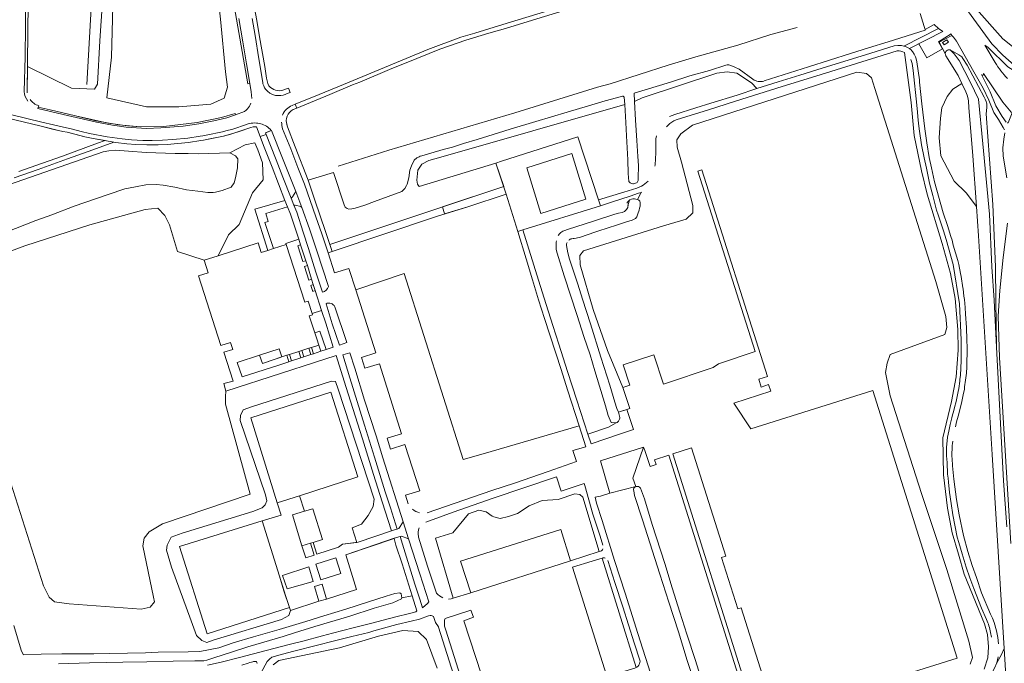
# Model space of a CAD drawing. Header units: metres. Extents: x 209813 to 223847, y 571801 to 587119.
# Tile 570 of 656: x 216338 to 216730, y 586019 to 586275. Entities that reach past the tile are written whole.
import ezdxf

# ---------------------------------------------------------------- set-up
doc = ezdxf.new("R2010")
doc.units = ezdxf.units.M
for name, color, linetype, lineweight in [('B-RO-GK-BESCHOEIING-G', 8, 'GK-BESCHOEIING', 0), ('B-RO-GK-BESCHOEIING_DAMWAND-G', 8, 'GK-BESCHOEIING', 0), ('B-RO-GR-BEPLANTING_CULTUUR_BOSPLANTSOEN-GV', 8, 'Continuous', 0), ('B-RO-GR-BEPLANTING_CULTUUR_HEESTERS-GV', 8, 'Continuous', 0), ('B-RO-GR-GRAS-GV', 8, 'Continuous', 0), ('B-RO-GR-GROENVOORZIENING-GV', 8, 'Continuous', 0), ('B-RO-GR-HAAG-GV', 8, 'Continuous', 0), ('B-RO-GW-TALUD_KRUIN-G', 8, 'Continuous', 0), ('B-RO-OG-TERREIN_CULTUURSCHEIDING-GV', 8, 'Continuous', 0), ('B-RO-OG-WEG-GV', 8, 'Continuous', 0), ('B-RO-VH-VERHARDING_HALFVERHARDING-GV', 8, 'Continuous', 0), ('B-RO-VH-VERHARDING_STRAATBAKSTEEN-GV', 8, 'Continuous', 0), ('B-RO-VH-VERHARDING_TEGEL-GV', 8, 'Continuous', 0)]:
    doc.layers.add(name, color=color, linetype=linetype, lineweight=lineweight)
doc.linetypes.add('GK-BESCHOEIING', pattern='A,30,-5,[1,NLCS.shx,S=1,R=0,X=0,Y=0],-5', length=40)

msp = doc.modelspace()

# ---------------------------------------------------------------- linework, layer by layer
at = {"layer": 'B-RO-GK-BESCHOEIING-G', "flags": 128}
for points in [[(216371.34, 586343.061), (216366.968, 586293.612), (216364.437, 586248.973)], [(216696.036, 586277.217), (216697.626, 586272.132)], [(216464.42, 586216.45), (216484.589, 586222.821), (216534.686, 586237.734), (216567.592, 586247.912), (216572.653, 586249.306), (216595.744, 586256.711), (216606.841, 586260.009), (216623.454, 586264.719), (216636.63, 586268.896), (216647.172, 586271.699)], [(216697.626, 586272.132), (216698, 586270.935)], [(216698, 586270.935), (216698.072, 586270.706)]]:
    msp.add_lwpolyline(points, dxfattribs=at)
at = {"layer": 'B-RO-GK-BESCHOEIING_DAMWAND-G', "flags": 128}
msp.add_lwpolyline([(216719.295, 586243.143), (216716.102, 586249.86), (216711.586, 586258.632), (216709.653, 586261.229), (216707.959, 586262.82)], dxfattribs=at)
at = {"layer": 'B-RO-GR-BEPLANTING_CULTUUR_BOSPLANTSOEN-GV', "flags": 128}
for points in [[(216374.991, 586290.566), (216374.219, 586259.854), (216372.411, 586243.75), (216388.137, 586240.148), (216401.025, 586240.148), (216413.717, 586241.128), (216419.107, 586243.628), (216420.43, 586247.942), (216419.548, 586254.021), (216417.637, 586275.002), (216416.51, 586284.806), (216412.737, 586295.493), (216407.052, 586306.425), (216401.515, 586314.758), (216393.87, 586323.239), (216386.176, 586332.749), (216380.737, 586337.259), (216376.964, 586337.553), (216375.763, 586315.616)], [(216712.711, 586249.36), (216709.034, 586247.106), (216706.804, 586244.189), (216704.746, 586239.728), (216704.145, 586235.61), (216703.631, 586227.804), (216704.317, 586220.598), (216709.548, 586210.56), (216714.351, 586205.842), (216718.491, 586200.378), (216717.033, 586220.669), (216715.402, 586239.805), (216715.293, 586242.316), (216715.149, 586243.297), (216714.751, 586244.727), (216714.185, 586246.118)], [(216448.735, 586187.394), (216445.498, 586197.367), (216444.233, 586200.333), (216435.623, 586197.646), (216436.602, 586194.494), (216435.264, 586194.078), (216438.627, 586183.666), (216443.739, 586185.317), (216443.638, 586185.677)], [(216510.174, 586044.484), (216517.23, 586046.668), (216513.045, 586059.275), (216552.987, 586071.822), (216556.898, 586059.32), (216568.311, 586063.043), (216561.762, 586084.715), (216560.647, 586085.831), (216558.589, 586086.002), (216551.986, 586083.772), (216545.554, 586083.429), (216540.409, 586081.284), (216535.863, 586078.196), (216532.262, 586076.995), (216528.917, 586076.223), (216526.43, 586076.823), (216525.744, 586077.08), (216523.343, 586078.882), (216520.427, 586079.568), (216516.311, 586078.11), (216510.051, 586070.475), (216503.104, 586068.416)], [(216583.042, 586016.837), (216569.442, 586060.434), (216565.547, 586059.217), (216557.681, 586056.816), (216571.091, 586014.295), (216571.476, 586013.239), (216582.499, 586016.621), (216582.816, 586016.704)]]:
    msp.add_lwpolyline(points, close=True, dxfattribs=at)
for points in [[(216686.903, 586262.436), (216654.555, 586252.392), (216641.095, 586248.261), (216631.828, 586245.309), (216622.511, 586242.408), (216611.44, 586238.815), (216603.175, 586236.258), (216598.967, 586234.88), (216598.039, 586234.517)], [(216721.553, 586016.215), (216722.975, 586020.676), (216723.318, 586025.137), (216722.926, 586029.99), (216721.652, 586034.255), (216713.517, 586054.011), (216711.312, 586061.952), (216708.861, 586070.531), (216706.901, 586080.384), (216705.382, 586093.62), (216705.039, 586108.277), (216708.518, 586122.837), (216710.332, 586132.641), (216711.214, 586143.181), (216711.018, 586151.465), (216710.038, 586163.819), (216708.175, 586173.77), (216704.843, 586185.731), (216698.914, 586205.389), (216696.61, 586214.703), (216693.67, 586228.772), (216692.445, 586241.91), (216689.792, 586261.695)], [(216596.352, 586236.281), (216598.379, 586237.034), (216606.794, 586239.691), (216612.755, 586241.61), (216623.174, 586244.805), (216631.017, 586247.374), (216628.937, 586249.694), (216623.109, 586253.549), (216619.234, 586254.057), (216615.167, 586253.566), (216585.47, 586243.762), (216582.331, 586242.299), (216582.765, 586234.867), (216583.271, 586226.71), (216583.636, 586220.304), (216583.966, 586216.701), (216583.889, 586211.748), (216583.784, 586210.848), (216583.682, 586210.499), (216583.581, 586210.299), (216583.43, 586210.05), (216583.229, 586209.851), (216581.991, 586209.447), (216581.691, 586209.451), (216580.895, 586209.711), (216580.618, 586209.881), (216580.227, 586210.252), (216580.104, 586210.421), (216579.894, 586213.523), (216579.729, 586219.075), (216579.18, 586228.583), (216578.909, 586233.887), (216578.548, 586241.043), (216505.347, 586220.097), (216500.559, 586218.752), (216497.73, 586217.24), (216496.19, 586214.943), (216495.742, 586210.965), (216495.966, 586209.368), (216496.626, 586208.344), (216527.221, 586217.729), (216529.451, 586218.461), (216559.777, 586228.151), (216567.99, 586203.129), (216578.158, 586206.176), (216583.317, 586207.699), (216585.154, 586208.497)], [(216555.291, 586184.898), (216555.774, 586181.983), (216556.51, 586179.527), (216559.756, 586169.504), (216561.674, 586163.491), (216564.871, 586153.668), (216568.949, 586140.389), (216572.539, 586129.363), (216574.602, 586122.499), (216575.389, 586119.993), (216575.98, 586118.489), (216580.503, 586120.022), (216577.744, 586128.324), (216571.667, 586143.153), (216565.884, 586159.379), (216560.69, 586177.223), (216560.543, 586180.949), (216562.064, 586182.796), (216593.879, 586192.748), (216602.97, 586195.407), (216605.542, 586197.895), (216605.542, 586200.897), (216601.083, 586218.141), (216599.368, 586224.06), (216599.196, 586226.977), (216600.826, 586229.379), (216605.457, 586232.81), (216670.804, 586253.914), (216674.748, 586253.399), (216676.721, 586251.684), (216678.007, 586247.48), (216702.277, 586170.614), (216706.221, 586156.631), (216706.736, 586152.256), (216705.878, 586149.425), (216684.096, 586141.447), (216682.981, 586138.101), (216682.209, 586134.326), (216684.182, 586125.061), (216696.617, 586086.114), (216706.65, 586055.916), (216715.397, 586027.435), (216716.941, 586020.829), (216715.912, 586018.17)], [(216590.511, 586216.513), (216590.619, 586217.065), (216590.795, 586221.867), (216590.9, 586227.372), (216591.097, 586228.565)], [(216311.613, 586174.313), (216339.741, 586184.779), (216365.554, 586193.1), (216387.594, 586199.191), (216392.654, 586199.792), (216395.484, 586196.789), (216397.284, 586193.1), (216400.457, 586182.463), (216411.029, 586179.02), (216416.673, 586180.848), (216420.792, 586189.122), (216424.994, 586193.24), (216430.388, 586205.92), (216434.553, 586211.019), (216434.259, 586217.882), (216432.446, 586223.029), (216431.208, 586225.823), (216427.386, 586224.99), (216421.351, 586221.74), (216423.562, 586220.553), (216424.421, 586219.407), (216424.347, 586215.853), (216423.575, 586211.893), (216423.039, 586209.837), (216421.8, 586208.176), (216418.307, 586206.852), (216415.659, 586206.184), (216414.71, 586206.028), (216413.859, 586206.072), (216412.508, 586206.013), (216408.501, 586206.488), (216404.094, 586207.01), (216399.432, 586208.081), (216394.808, 586208.882), (216392.004, 586209.165), (216387.903, 586209.09), (216383.706, 586208.264), (216379.56, 586207.437), (216372.923, 586205.195), (216359.35, 586200.508), (216350.495, 586197.125), (216344.04, 586194.878), (216304.155, 586179.236)], [(216584.958, 586205.989), (216583.536, 586203.198), (216584.064, 586202.917), (216584.533, 586202.566), (216584.637, 586202.089), (216584.684, 586201.638), (216584.578, 586200.538), (216584.374, 586199.839), (216584.22, 586198.989), (216583.662, 586197.491), (216583.305, 586196.343), (216582.82, 586195.717), (216581.498, 586195.052), (216578.843, 586194.216), (216574.034, 586192.641), (216573.132, 586192.295), (216566.62, 586190.229), (216560.808, 586188.259), (216559.106, 586187.868), (216558.355, 586187.672), (216557.961, 586187.68), (216557.361, 586187.584)], [(216585.288, 586206.195), (216584.958, 586205.989)], [(216560.308, 586113.155), (216522.14, 586101.993), (216514.152, 586099.762), (216490.74, 586173.711), (216471.402, 586167.242), (216479.44, 586142.139), (216473.71, 586140.362), (216475.08, 586136.076), (216480.811, 586137.852), (216489.641, 586109.916), (216483.91, 586108.137), (216485.279, 586103.851), (216491.01, 586105.628), (216496.907, 586087.246), (216491.175, 586085.472), (216492.225, 586081.998)], [(216335.295, 586033.618), (216338.228, 586023.815), (216338.626, 586022.815), (216339.134, 586021.974), (216346.177, 586022.15), (216354.429, 586022.283), (216367.158, 586022.37), (216373.41, 586022.51), (216387.766, 586022.754), (216392.767, 586022.936), (216404.772, 586023.164), (216409.323, 586023.294), (216416.868, 586024.743), (216422.608, 586026.73), (216430.698, 586029.082), (216440.985, 586032.048), (216451.521, 586035.166), (216458.761, 586037.413), (216467.448, 586040.169), (216476.435, 586042.977), (216483.475, 586045.272), (216486.969, 586046.395), (216489.019, 586046.558), (216489.522, 586046.211), (216489.782, 586044.563), (216493.929, 586045.39), (216489.898, 586058.212), (216487.401, 586065.644), (216486.712, 586068.235), (216467.509, 586061.806), (216471.669, 586047.978), (216459.734, 586044.117), (216456.766, 586043.259), (216445.382, 586039.614), (216444.804, 586037.615), (216441.912, 586035.998), (216414.666, 586027.713), (216412.167, 586026.88), (216410.207, 586027.664), (216408.1, 586029.625), (216405.845, 586035.507), (216398.103, 586056.783), (216396.045, 586063.548), (216396.388, 586065.607), (216397.907, 586068.744), (216402.366, 586070.362), (216430.445, 586079.039), (216434.219, 586080.411), (216435.395, 586081.637), (216435.983, 586083.205), (216435.493, 586085.607), (216425.398, 586115.167), (216425.545, 586117.226), (216426.672, 586119.53), (216429.955, 586120.707), (216461.759, 586130.903), (216463.327, 586130.756), (216464.454, 586127.668), (216478.714, 586083.941), (216478.371, 586080.999), (216476.362, 586077.421), (216473.716, 586073.94), (216469.943, 586072.519), (216471.796, 586066.705), (216472.426, 586066.784), (216485.584, 586071.258), (216481.918, 586082.884), (216478.543, 586093.758), (216474.046, 586107.873), (216467.501, 586128.822), (216463.666, 586141.142), (216455.035, 586138.291), (216441.856, 586134.037), (216419.762, 586126.935), (216419.581, 586124.728), (216419.581, 586121.725), (216429.443, 586085.952), (216394.454, 586074.113), (216389.138, 586070.853), (216387.251, 586068.365), (216386.651, 586065.277), (216390.938, 586044.945), (216391.281, 586043.058), (216389.652, 586040.913), (216386.05, 586040.055), (216357.322, 586042.286), (216351.576, 586043.058), (216349.432, 586044.859), (216347.117, 586049.406), (216329.365, 586104.825)], [(216499.83, 586078.459), (216525.546, 586087.339), (216534.649, 586090.332), (216547.979, 586094.891), (216559.317, 586098.868), (216557.845, 586103.228), (216562.954, 586104.801), (216560.308, 586113.155)], [(216626.641, 586004.083), (216596.018, 586101.379), (216590.322, 586099.586), (216590.956, 586097.663), (216588.554, 586096.87), (216586.455, 586103.233), (216586.002, 586104.671), (216581.762, 586092.23), (216582.905, 586088.905)], [(216584.7, 586088.344), (216586.371, 586083.986), (216589.4, 586073.869), (216594.441, 586058.241), (216597.423, 586048.574), (216600.455, 586038.907), (216603.244, 586030.141), (216606.62, 586019.622), (216609.702, 586009.905), (216612.983, 585999.987), (216616.053, 585990.574)], [(216503.792, 586016.636), (216499.59, 586028.04), (216496.208, 586031.275), (216490.132, 586031.667), (216480.53, 586029.397), (216464.922, 586024.743), (216440.797, 586019.608), (216438.494, 586017.941)], [(216720.602, 586008.289), (216719.303, 586005.978), (216718.666, 586003.037), (216718.617, 585999.753), (216720.087, 585994.949), (216720.741, 585993.319), (216733.316, 585994.156), (216733.063, 585996.301), (216733.609, 585996.725), (216733.582, 585998.688), (216730.984, 586000.51), (216729.499, 586024.438), (216728.271, 586021.837), (216726.526, 586018.796), (216725.709, 586016.606), (216723.585, 586012.454)], [(216432.164, 586018.493), (216432.062, 586018.742), (216432.111, 586018.943), (216431.909, 586019.241), (216431.308, 586019.337), (216430.759, 586019.234), (216430.409, 586019.131), (216429.86, 586019.028), (216429.311, 586018.824), (216428.561, 586018.62), (216426.115, 586017.804)]]:
    msp.add_lwpolyline(points, dxfattribs=at)
at = {"layer": 'B-RO-GR-BEPLANTING_CULTUUR_BOSPLANTSOEN-GV'}
for points in [[(216689.792, 586261.695, 0.1214097), (216686.903, 586262.436)], [(216598.039, 586234.517, 0.1059788), (216595.122, 586232.188)], [(216585.154, 586208.497, 0.0709252), (216587.769, 586210.579)], [(216557.361, 586187.584, 0.1207291), (216556.207, 586187.043)], [(216555.501, 586186.097, 0.1200688), (216555.291, 586184.898)], [(216582.905, 586088.905, -0.327962), (216584.7, 586088.344)], [(216494.071, 586079.915, 0.1096525), (216496.831, 586078.486)]]:
    msp.add_lwpolyline(points, format="xyb", dxfattribs=at)
at = {"layer": 'B-RO-GR-BEPLANTING_CULTUUR_HEESTERS-GV', "flags": 128}
msp.add_lwpolyline([(216444.849, 586138.61), (216444.02, 586141.178), (216434.246, 586137.909), (216433.171, 586141.237), (216424.162, 586138.327), (216426.182, 586132.621), (216440.739, 586137.253)], close=True, dxfattribs=at)
at = {"layer": 'B-RO-GR-GRAS-GV', "flags": 128}
for points in [[(216518.872, 585987.278), (216504.385, 586032.911), (216504.321, 586033.112), (216503.202, 586034.834), (216502.426, 586037.156), (216501.872, 586037.503), (216501.449, 586037.551), (216501.024, 586037.567), (216500.368, 586037.503), (216496.787, 586036.16), (216493.491, 586035.339), (216487.797, 586033.952), (216478.657, 586031.493), (216476.66, 586030.88), (216469.817, 586029.186), (216462.425, 586027.338), (216456.231, 586025.798), (216446.741, 586023.337), (216442.296, 586022.208), (216438.051, 586021.031), (216437.056, 586020.224), (216436.41, 586019.52), (216436.212, 586019.219), (216433.586, 586014.609)], [(216438.494, 586017.941), (216440.797, 586019.608), (216464.922, 586024.743), (216480.53, 586029.397), (216490.132, 586031.667), (216496.208, 586031.275), (216499.59, 586028.04), (216503.792, 586016.636)]]:
    msp.add_lwpolyline(points, dxfattribs=at)
at = {"layer": 'B-RO-GR-GROENVOORZIENING-GV', "flags": 128}
for points in [[(216423.614, 586277.326), (216428.411, 586249.262), (216429.245, 586249.395), (216427.988, 586257.249), (216426.497, 586266.015), (216424.91, 586275.332)], [(216581.981, 586111.701), (216579.252, 586119.558), (216575.98, 586118.489), (216576.494, 586116.463), (216576.492, 586116.163), (216576.385, 586115.698), (216576.184, 586115.264)], [(216575.129, 586114.321), (216572.073, 586112.528), (216563.793, 586109.817), (216565.061, 586105.941), (216576.333, 586109.782), (216581.981, 586111.701)]]:
    msp.add_lwpolyline(points, dxfattribs=at)
for points in [[(216345.048, 586240.052), (216344.875, 586239.517), (216354.982, 586237.1), (216368.24, 586233.966), (216374.643, 586232.774), (216380.094, 586232.031), (216388.196, 586231.491), (216393.895, 586231.699), (216402.793, 586232.411), (216408.941, 586233.32), (216414.938, 586234.528), (216420.085, 586235.786), (216423.526, 586236.927), (216423.361, 586237.425), (216418.033, 586235.841), (216408.26, 586233.824), (216395.036, 586232.325), (216385.787, 586232.133), (216377.13, 586232.933), (216367.946, 586234.582), (216359.817, 586236.487), (216349.803, 586238.943)], [(216451.517, 586178.863), (216449.453, 586185.197), (216448.309, 586184.823), (216450.393, 586178.473)], [(216452.148, 586176.922), (216451.029, 586176.533), (216452.799, 586171.14), (216453.836, 586171.555)], [(216455.281, 586166.932), (216454.493, 586169.435), (216453.487, 586169.041), (216454.302, 586166.559)], [(216459.6, 586143.478), (216462.494, 586144.433), (216459.475, 586153.954), (216457.806, 586159.046), (216454.088, 586157.846), (216454.242, 586157.369), (216452.906, 586156.938), (216455.115, 586150.099), (216457.138, 586150.752)], [(216448.714, 586142.694), (216445.006, 586141.496), (216445.833, 586138.934), (216449.534, 586140.156)], [(216449.911, 586143.08), (216450.728, 586140.55), (216453.553, 586141.482), (216452.742, 586143.995)], [(216453.43, 586066.388), (216450.022, 586065.336), (216451.608, 586060.562), (216454.874, 586061.647)], [(216457.526, 586051.749), (216465.51, 586054.347), (216463.517, 586060.532), (216455.533, 586057.984)], [(216454.491, 586051.135), (216452.74, 586056.967), (216442.303, 586053.538), (216444.11, 586048.171)]]:
    msp.add_lwpolyline(points, close=True, dxfattribs=at)
at = {"layer": 'B-RO-GR-GROENVOORZIENING-GV'}
msp.add_lwpolyline([(216576.184, 586115.264, -0.1541747), (216575.129, 586114.321)], format="xyb", dxfattribs=at)
at = {"layer": 'B-RO-GR-HAAG-GV', "flags": 128}
for points in [[(216423.526, 586236.927), (216423.361, 586237.425), (216418.033, 586235.841), (216408.26, 586233.824), (216395.036, 586232.325), (216385.787, 586232.133), (216377.13, 586232.933), (216367.946, 586234.582), (216359.817, 586236.487), (216349.803, 586238.943), (216345.048, 586240.052), (216344.875, 586239.517), (216354.982, 586237.1), (216368.24, 586233.966), (216374.643, 586232.774), (216380.094, 586232.031), (216388.196, 586231.491), (216393.895, 586231.699), (216402.793, 586232.411), (216408.941, 586233.32), (216414.938, 586234.528), (216420.085, 586235.786)], [(216449.453, 586185.197), (216448.309, 586184.823), (216450.393, 586178.473), (216451.517, 586178.863)], [(216453.836, 586171.555), (216452.148, 586176.922), (216451.029, 586176.533), (216452.799, 586171.14)], [(216454.493, 586169.435), (216453.487, 586169.041), (216454.302, 586166.559), (216455.281, 586166.932)], [(216457.495, 586142.783), (216456.676, 586145.265), (216453.829, 586144.345), (216454.638, 586141.84)], [(216445.006, 586141.496), (216445.833, 586138.934), (216449.534, 586140.156), (216448.714, 586142.694)]]:
    msp.add_lwpolyline(points, close=True, dxfattribs=at)
at = {"layer": 'B-RO-GW-TALUD_KRUIN-G', "flags": 128}
msp.add_lwpolyline([(216726.47, 586144.494), (216726.186, 586162.956), (216726.011, 586176.379), (216725.005, 586201.27), (216722.375, 586237.34), (216722.664, 586239.847), (216722.649, 586240.824), (216722.595, 586241.303), (216722.503, 586241.774), (216722.37, 586242.238), (216722.004, 586243.144), (216721.55, 586244.033), (216714.781, 586256.674), (216713.049, 586259.349), (216712.598, 586260.003), (216711.453, 586260.809), (216707.959, 586262.82)], dxfattribs=at)
at = {"layer": 'B-RO-OG-TERREIN_CULTUURSCHEIDING-GV', "flags": 128}
for points in [[(216382.921, 586342.826), (216374.768, 586349.92), (216374.439, 586343.673), (216374.73, 586343.074), (216374.672, 586340.915), (216373.27, 586324.895), (216371.839, 586300.081), (216369.616, 586266.35), (216368.671, 586249.086), (216367.442, 586247.192), (216358.342, 586247.587), (216340.739, 586256.123), (216340.617, 586245.645)], [(216430.007, 586243.485), (216429.763, 586246.135), (216429.245, 586249.395), (216428.411, 586249.262), (216423.614, 586277.326), (216422.41, 586283.32), (216418.321, 586295.842), (216412.189, 586307.775), (216406.729, 586316.683), (216401.156, 586323.714), (216395.584, 586329.989), (216388.919, 586336.459), (216382.394, 586342.23), (216382.921, 586342.826)], [(216629.482, 586251.097), (216623.987, 586255.077), (216622.349, 586255.951), (216620.727, 586256.615), (216619.91, 586256.784), (216619.284, 586256.805), (216618.66, 586256.752), (216612.178, 586254.594), (216604.445, 586252.403), (216596.699, 586249.901), (216582.173, 586245.576), (216582.331, 586242.299), (216585.47, 586243.762), (216615.167, 586253.566), (216619.234, 586254.057), (216623.109, 586253.549), (216628.937, 586249.694), (216631.017, 586247.374), (216639.605, 586250.02), (216648.109, 586252.734), (216657.049, 586255.458), (216676.438, 586261.535), (216685.78, 586264.354), (216687.178, 586264.552), (216688.589, 586264.53), (216689.582, 586264.327), (216703.352, 586271.277), (216701.646, 586272.938), (216698, 586270.935), (216698.072, 586270.706), (216683.382, 586266.064), (216675.518, 586263.649), (216668.383, 586261.299), (216651.656, 586256.035), (216639.048, 586252.112), (216634.023, 586250.433)], [(216708.379, 586269.172), (216703.348, 586266.011), (216704.947, 586263.166), (216698.685, 586259.648), (216695.555, 586265.217), (216691.803, 586263.324)], [(216727.047, 586021.074), (216726.526, 586018.796), (216728.271, 586021.837), (216729.499, 586024.438), (216724.701, 586101.726), (216719.321, 586188.82), (216718.491, 586200.378), (216714.351, 586205.842), (216709.548, 586210.56), (216704.317, 586220.598), (216703.631, 586227.804), (216704.145, 586235.61), (216704.746, 586239.728), (216706.804, 586244.189), (216709.034, 586247.106), (216712.711, 586249.36), (216711.237, 586252.602), (216706.291, 586260.434), (216706.119, 586260.809), (216706.064, 586261.366), (216703.673, 586265.932), (216708.717, 586268.517), (216708.379, 586269.172)], [(216693.035, 586262.088), (216693.683, 586261.092), (216694.22, 586260.032), (216694.494, 586259.239), (216694.777, 586258.05), (216695.842, 586250.906), (216695.861, 586249.918), (216696.714, 586241.308), (216697.86, 586231.296), (216698.73, 586225.739), (216699.699, 586219.98), (216700.526, 586215.773), (216701.746, 586210.314), (216705.187, 586197.92), (216706.889, 586192.815), (216708.24, 586188.461), (216708.741, 586187.06), (216709.241, 586185.058), (216711.093, 586178.953), (216711.444, 586177.402), (216712.144, 586173.798), (216712.445, 586172.597), (216713.096, 586167.993), (216713.196, 586167.593), (216713.497, 586164.69), (216713.697, 586163.439), (216713.948, 586160.236), (216714.099, 586157.634), (216714.45, 586152.279), (216714.701, 586147.375), (216714.802, 586144.122), (216714.653, 586136.615), (216714.504, 586134.013), (216714.104, 586131.261), (216713.755, 586128.608), (216713.655, 586127.758), (216713.205, 586125.455), (216712.506, 586122.102), (216711.207, 586116.998), (216710.557, 586114.746), (216710.108, 586112.644)], [(216722.472, 586035.998), (216720.484, 586040.483), (216717.465, 586048.313), (216715.877, 586052.652), (216714.389, 586056.892), (216712.843, 586062.082), (216711.453, 586066.624), (216710.784, 586068.819), (216709.106, 586077.611), (216708.416, 586082.158), (216707.777, 586086.506), (216707.291, 586090.655), (216707.226, 586092.255), (216707.012, 586093.855), (216706.76, 586098.481), (216706.559, 586101.184), (216706.599, 586104.496), (216707.008, 586108.59), (216707.457, 586111.043), (216708.007, 586113.695), (216708.706, 586116.247), (216708.956, 586117.448), (216709.356, 586118.649), (216709.756, 586120.451), (216710.355, 586122.803), (216711.155, 586126.757), (216711.454, 586128.008), (216711.854, 586130.86), (216711.854, 586131.711), (216712.103, 586133.162), (216712.452, 586139.118), (216712.451, 586143.021), (216712.368, 586147.326), (216711.666, 586161.709), (216709.193, 586177.302), (216708.292, 586180.604), (216706.39, 586187.31), (216705.289, 586190.814), (216703.187, 586197.169), (216702.586, 586198.971), (216701.066, 586204.764), (216699.793, 586209.774), (216698.525, 586215.634), (216697.598, 586219.841), (216696.576, 586225.05), (216695.805, 586230.457), (216695.422, 586233.511), (216695.137, 586236.314), (216694.946, 586238.016), (216694.761, 586240.718), (216693.343, 586254.543), (216692.832, 586257.351), (216692.355, 586259.007)], [(216715.912, 586018.17), (216716.941, 586020.829), (216715.397, 586027.435), (216706.65, 586055.916), (216696.617, 586086.114), (216684.182, 586125.061), (216682.209, 586134.326), (216682.981, 586138.101), (216684.096, 586141.447), (216705.878, 586149.425), (216706.736, 586152.256), (216706.221, 586156.631), (216702.277, 586170.614), (216678.007, 586247.48), (216676.721, 586251.684), (216674.748, 586253.399), (216670.804, 586253.914), (216605.457, 586232.81), (216600.826, 586229.379), (216599.196, 586226.977), (216599.368, 586224.06), (216601.083, 586218.141), (216605.542, 586200.897), (216605.542, 586197.895), (216602.97, 586195.407), (216593.879, 586192.748), (216562.064, 586182.796), (216560.543, 586180.949), (216560.69, 586177.223), (216565.884, 586159.379), (216571.667, 586143.153), (216577.744, 586128.324), (216580.523, 586129.248), (216577.821, 586137.399), (216590.102, 586141.384), (216593.882, 586129.75), (216613.663, 586136.357), (216615.81, 586137.848), (216630.36, 586142.708), (216607.589, 586214.504), (216609.21, 586215.018), (216635.302, 586132.753), (216631.803, 586131.643), (216632.788, 586128.537), (216635.748, 586129.574), (216636.634, 586126.868), (216621.928, 586122.069), (216628.688, 586111.85), (216677.286, 586127.145), (216710.801, 586020.662), (216638.356, 585997.861), (216624.884, 586040.664), (216623.453, 586040.213), (216617.024, 586060.638), (216618.657, 586061.152), (216605.082, 586104.286), (216597.568, 586101.921), (216628.207, 586004.575)], [(216345.214, 586240.564), (216345.048, 586240.052), (216349.803, 586238.943), (216359.817, 586236.487), (216372.874, 586233.558), (216380.571, 586232.533), (216385.787, 586232.133), (216395.036, 586232.325), (216408.26, 586233.824), (216418.033, 586235.841), (216423.361, 586237.425), (216423.526, 586236.927), (216427.144, 586238.196), (216427.756, 586238.733), (216428.297, 586239.342)], [(216337.38, 586214.369), (216346.746, 586217.667), (216354.677, 586220.519), (216368.693, 586225.611), (216371.72, 586226.655), (216366.841, 586227.526), (216363.614, 586228.221), (216356.612, 586230.02), (216354.791, 586230.304), (216350.73, 586231.241), (216346.148, 586232.421), (216328.925, 586236.505)], [(216304.217, 586198.927), (216370.943, 586222.139), (216373.077, 586222.66), (216375.601, 586222.87), (216381.002, 586222.508), (216388.06, 586221.901), (216399.534, 586221.598), (216404.739, 586221.482), (216408.793, 586221.458), (216421.351, 586221.74), (216427.386, 586224.99), (216431.208, 586225.823), (216432.446, 586223.029), (216434.259, 586217.882), (216434.553, 586211.019), (216430.388, 586205.92), (216424.994, 586193.24), (216420.792, 586189.122), (216416.673, 586180.848), (216432.577, 586185.999), (216433.834, 586182.118), (216436.486, 586182.975), (216431.196, 586199.355), (216443.156, 586202.859), (216438.106, 586216.092), (216434.996, 586224.082), (216431.898, 586232.145), (216430.54, 586232.093), (216429.697, 586231.912), (216428.903, 586231.641), (216428.499, 586231.464), (216422.93, 586229.633), (216420.119, 586228.896), (216418.758, 586228.482), (216412.194, 586227.115), (216410.846, 586226.846), (216409.806, 586226.74), (216404.791, 586225.95), (216396.295, 586225.186), (216392.759, 586225.01), (216388.331, 586224.931), (216383.845, 586225.152), (216380.299, 586225.435), (216375.98, 586225.914), (216375.096, 586226.068), (216366.812, 586223.047), (216356.735, 586219.481), (216344.963, 586215.154), (216335.507, 586211.849)], [(216583.536, 586203.198), (216584.958, 586205.989), (216584.007, 586205.744), (216580.6, 586204.612), (216573.186, 586202.15), (216568.777, 586200.673), (216537.971, 586191.084), (216544.213, 586171.139), (216547.211, 586161.467), (216549.865, 586152.998), (216552.276, 586145.681), (216555.717, 586134.757), (216559.405, 586123.281), (216563.793, 586109.817), (216572.073, 586112.528), (216575.129, 586114.321), (216574.908, 586114.342), (216574.657, 586114.244), (216573.051, 586114.404), (216571.923, 586117.16), (216570.794, 586121.018), (216566.569, 586134.949), (216564.703, 586141.312), (216562.193, 586148.68), (216559.538, 586157.049), (216554.424, 586172.835), (216551.522, 586181.806), (216551.231, 586183.358), (216551.183, 586183.808), (216551.141, 586185.209), (216551.152, 586186.178), (216551.256, 586186.778)], [(216329.365, 586104.825), (216347.117, 586049.406), (216349.432, 586044.859), (216351.576, 586043.058), (216357.322, 586042.286), (216386.05, 586040.055), (216389.652, 586040.913), (216391.281, 586043.058), (216390.938, 586044.945), (216386.651, 586065.277), (216387.251, 586068.365), (216389.138, 586070.853), (216394.454, 586074.113), (216429.443, 586085.952), (216419.581, 586121.725), (216419.581, 586124.728), (216419.762, 586126.935), (216418.978, 586129.974), (216422.581, 586130.904), (216418.88, 586142.377), (216422.479, 586143.539), (216421.57, 586146.353), (216417.772, 586145.126), (216408.837, 586172.79), (216412.644, 586174.02), (216411.029, 586179.02), (216400.457, 586182.463), (216397.284, 586193.1), (216395.484, 586196.789), (216392.654, 586199.792), (216387.594, 586199.191), (216365.554, 586193.1), (216339.741, 586184.779), (216311.613, 586174.313)], [(216460.514, 586168.555), (216455.963, 586182.767), (216453.046, 586191.609), (216449.94, 586199.979), (216449.758, 586200.25), (216449.534, 586200.394), (216447.278, 586200.987), (216446.799, 586200.955)], [(216446.799, 586200.955), (216447.945, 586198.133), (216450.454, 586190.24), (216452.653, 586183.746), (216455.523, 586174.353), (216458.141, 586166.319)], [(216579.779, 586200.714), (216580.189, 586202.613)], [(216554.635, 586190.906), (216555.675, 586191.338), (216566.094, 586194.584), (216574.56, 586197.39), (216576.012, 586197.833), (216577.414, 586198.075)], [(216551.922, 586188.924), (216552.453, 586189.544), (216553.08, 586190.066)], [(216459.592, 586161.699), (216462.028, 586153.77), (216464.939, 586145.248), (216467.882, 586146.316)], [(216467.882, 586146.316), (216463.117, 586160.537)], [(216708.76, 586100.083), (216708.961, 586097.13), (216709.479, 586091.925), (216710.551, 586083.828), (216711.606, 586077.633), (216713.278, 586069.492), (216714.984, 586063.052), (216716.784, 586057.464), (216718.476, 586052.675), (216720.529, 586046.638), (216724.105, 586038.063), (216724.896, 586036.486), (216725.512, 586034.834), (216726.413, 586031.429), (216726.957, 586028.876), (216727.268, 586026.285)], [(216569.73, 586065.635), (216568.717, 586069.146), (216565.829, 586077.962), (216562.552, 586089.348), (216562.288, 586090.184), (216553.226, 586087.143), (216551.314, 586092.843), (216538.352, 586088.429), (216526.073, 586084.255), (216510.228, 586078.797), (216499.276, 586074.744)], [(216508.316, 586044.1), (216509.412, 586044.248), (216510.174, 586044.484), (216503.104, 586068.416), (216510.051, 586070.475), (216516.311, 586078.11), (216520.427, 586079.568), (216523.343, 586078.882), (216525.744, 586077.08), (216526.43, 586076.823), (216528.917, 586076.223), (216532.262, 586076.995), (216535.863, 586078.196), (216540.409, 586081.284), (216545.554, 586083.429), (216551.986, 586083.772), (216558.589, 586086.002), (216560.647, 586085.831), (216561.762, 586084.715), (216568.311, 586063.043)], [(216582.905, 586088.905), (216572.556, 586086.299), (216568.879, 586085.143), (216566.776, 586084.706), (216567.209, 586082.353), (216569.461, 586075.441), (216574.449, 586059.513), (216578.608, 586046.439), (216583.646, 586030.411), (216588.685, 586014.583)], [(216612.523, 585989.889), (216609.637, 586000.557), (216606.895, 586008.872), (216603.37, 586019.642), (216599.85, 586031.062), (216595.983, 586042.834), (216592.412, 586054.104), (216585.513, 586075.692), (216582.43, 586085.36), (216582.044, 586087.262), (216581.996, 586087.662), (216581.999, 586088.062)], [(216496.364, 586069.08), (216496.416, 586068.83), (216499.996, 586057.208), (216503.558, 586046.449)], [(216569.442, 586060.434), (216583.042, 586016.837), (216583.267, 586016.97), (216583.628, 586017.312), (216584.061, 586017.822), (216584.385, 586018.407), (216584.51, 586018.901), (216584.568, 586019.407), (216582.27, 586026.77), (216577.67, 586041.046), (216574.588, 586050.763), (216571.734, 586059.468)], [(216412.408, 586017.815), (216417.804, 586018.95), (216425.196, 586020.897), (216435.784, 586023.616), (216445.424, 586026.128), (216450.318, 586027.41), (216458.209, 586029.46), (216462.205, 586030.536), (216470.346, 586032.639), (216477.289, 586034.384), (216487.428, 586036.999), (216492.771, 586038.434), (216495.319, 586039.05), (216495.618, 586039.252), (216495.767, 586039.403), (216493.929, 586045.39), (216489.782, 586044.563), (216489.584, 586044.162), (216486.192, 586042.69), (216478.802, 586040.492), (216469.066, 586037.33), (216455.135, 586033.19), (216447.047, 586030.638), (216442.503, 586029.258), (216428.472, 586025.068), (216422.33, 586023.178), (216414.942, 586020.731), (216412.146, 586019.863), (216410.997, 586019.605), (216407.395, 586019.532), (216398.792, 586019.426), (216388.238, 586019.207), (216378.684, 586019.045), (216365.429, 586018.709), (216353.071, 586018.387)], [(216724.486, 586028.91), (216724.069, 586030.758)]]:
    msp.add_lwpolyline(points, dxfattribs=at)
at = {"layer": 'B-RO-OG-TERREIN_CULTUURSCHEIDING-GV'}
for points in [[(216691.803, 586263.324, -0.0729334), (216693.035, 586262.088)], [(216428.297, 586239.342, 0.1082663), (216429.601, 586241.587)], [(216577.414, 586198.075, 0.3546322), (216579.813, 586201.135)], [(216553.08, 586190.066, -0.0954596), (216554.635, 586190.906)], [(216458.141, 586166.319, 0.2961754), (216460.514, 586168.555)], [(216463.117, 586160.537, 0.4168882), (216459.592, 586161.699)], [(216709.009, 586106.939, 0.0418589), (216708.76, 586100.083)], [(216581.999, 586088.062, -0.2097889), (216582.905, 586088.905)], [(216496.691, 586072.48, 0.1908706), (216496.364, 586069.08)], [(216568.311, 586063.043, 0.2852368), (216569.819, 586064.134)], [(216570.692, 586060.425, 0.1655916), (216569.442, 586060.434)], [(216503.558, 586046.449, 0.1074676), (216506.057, 586044.666)], [(216724.069, 586030.758, 0.0677378), (216722.472, 586035.998)]]:
    msp.add_lwpolyline(points, format="xyb", dxfattribs=at)
at = {"layer": 'B-RO-OG-TERREIN_CULTUURSCHEIDING-GV', "flags": 128}
for points in [[(216462.558, 586213.988), (216452.47, 586210.924), (216455.115, 586202.986), (216459.41, 586190.499), (216461.108, 586185.327), (216530.315, 586208.377), (216527.221, 586217.729), (216496.626, 586208.344), (216495.966, 586209.368), (216495.742, 586210.965), (216496.19, 586214.943), (216497.73, 586217.24), (216500.559, 586218.752), (216505.347, 586220.097), (216578.548, 586241.043), (216578.283, 586243.931), (216578.111, 586244.159), (216577.874, 586244.312), (216577.603, 586244.337), (216577.161, 586244.246), (216570.755, 586242.486), (216563.994, 586240.571), (216555.529, 586238.015), (216543.107, 586234.28), (216532.939, 586231.183), (216528.18, 586229.758), (216519.729, 586227.155), (216514.355, 586225.523), (216509.927, 586224.106), (216506.243, 586223.1), (216501.366, 586221.676), (216499.92, 586221.301), (216497.723, 586220.585), (216497.024, 586220.431), (216496.675, 586220.278), (216495.728, 586219.771), (216494.633, 586218.863), (216493.599, 586216.604), (216492.91, 586214.947), (216492.482, 586211.84), (216491.9, 586209.283), (216491.654, 586208.781), (216490.962, 586207.625), (216489.719, 586206.466), (216478.939, 586202.441), (216474.996, 586201.013), (216471.202, 586199.837), (216469.803, 586199.478), (216468.709, 586199.387), (216467.942, 586199.616), (216467.269, 586200.161), (216466.787, 586201.132)], [(216437.825, 586230.697), (216435.505, 586229.793), (216439.736, 586219.057), (216442.338, 586212.165), (216445.652, 586203.776), (216445.801, 586203.877), (216446.199, 586204.23), (216447.584, 586206.392), (216442.284, 586219.674)], [(216471.402, 586167.242), (216490.74, 586173.711), (216514.152, 586099.762), (216522.14, 586101.993), (216560.308, 586113.155), (216555.676, 586127.403), (216553.171, 586135.571), (216546.58, 586155.868), (216544.17, 586163.235), (216541.813, 586171.252), (216539.258, 586179.57), (216535.917, 586190.444), (216531.321, 586205.336), (216515.982, 586200.367), (216503.498, 586196.441), (216462.07, 586182.506), (216460.422, 586181.995), (216462.945, 586173.982), (216468.675, 586175.76)], [(216469.06, 586142.175), (216466.315, 586141.359), (216469.079, 586132.18), (216474.908, 586113.426), (216478.896, 586100.657), (216483.19, 586086.89), (216485.185, 586080.405), (216487.893, 586071.976), (216488.542, 586072.18), (216490.274, 586074.89), (216482.248, 586100.377), (216479.538, 586109.106), (216474.94, 586123.371), (216471.053, 586136.04)], [(216434.165, 586075.297), (216441.671, 586077.545), (216440.202, 586082.448), (216429.603, 586116.264), (216461.554, 586126.558), (216472.212, 586092.745), (216449.011, 586085.269), (216450.967, 586079.066), (216454.376, 586080.119), (216458.164, 586067.85), (216454.407, 586066.69), (216455.928, 586061.998), (216464.504, 586064.847), (216466.13, 586065.995), (216471.796, 586066.705), (216469.943, 586072.519), (216473.716, 586073.94), (216476.362, 586077.421), (216478.371, 586080.999), (216478.714, 586083.941), (216464.454, 586127.668), (216463.327, 586130.756), (216461.759, 586130.903), (216429.955, 586120.707), (216426.672, 586119.53), (216425.545, 586117.226), (216425.398, 586115.167), (216435.493, 586085.607), (216435.983, 586083.205), (216435.395, 586081.637), (216434.219, 586080.411), (216430.445, 586079.039), (216402.366, 586070.362), (216397.907, 586068.744), (216396.388, 586065.607), (216396.045, 586063.548), (216398.103, 586056.783), (216405.845, 586035.507), (216408.1, 586029.625), (216410.207, 586027.664), (216412.167, 586026.88), (216414.666, 586027.713), (216441.912, 586035.998), (216444.804, 586037.615), (216445.382, 586039.614), (216445.033, 586040.723), (216412.237, 586030.243), (216401.211, 586065.049)], [(216497.992, 586040.598), (216499.998, 586042.316), (216500.47, 586043.009), (216496.866, 586054.191), (216492.371, 586068.056), (216489.563, 586069.138), (216489.13, 586069.105), (216490.05, 586066.011), (216495.001, 586050.046), (216496.939, 586044.06)], [(216518.256, 586036.892), (216517.212, 586039.729), (216506.977, 586036.41), (216506.821, 586036.17), (216506.727, 586035.72), (216506.711, 586034.113), (216506.775, 586033.313), (216507.335, 586031.744), (216517.976, 585997.801), (216525.785, 586000.218), (216523.821, 586006.621), (216514.469, 586035.486)]]:
    msp.add_lwpolyline(points, close=True, dxfattribs=at)
at = {"layer": 'B-RO-OG-TERREIN_CULTUURSCHEIDING-GV'}
for centre, radius, start, end in [((216632.401, 586255.26), 5.084, 234.96377, 286.4789), ((216582.148, 586200.419), 3.107, 63.45582, 154.6986)]:
    msp.add_arc(centre, radius, start, end, dxfattribs=at)
at = {"layer": 'B-RO-OG-WEG-GV', "flags": 128}
for points in [[(216744.641, 586254.68), (216728.94, 586267.146), (216718.48, 586278.954), (216711.143, 586290.012), (216704.032, 586302.294), (216698.707, 586314.088), (216697.044, 586319.673), (216691.845, 586318.259), (216691.932, 586318.038), (216692.784, 586316.468), (216695.399, 586312.833), (216699.81, 586302.557), (216704.532, 586293.951), (216709.641, 586285.184), (216710.258, 586285.013), (216724.637, 586265.171), (216728.913, 586260.631), (216733.418, 586256.754)], [(216729.61, 586230.929), (216729.131, 586231.947), (216727.195, 586235.038), (216725.431, 586237.858), (216723.378, 586242.81), (216721.148, 586247.537), (216717.486, 586254.032), (216710.479, 586266.287), (216709.392, 586267.896), (216708.717, 586268.517), (216703.673, 586265.932), (216706.064, 586261.366), (216706.11, 586261.707), (216706.296, 586262.121), (216706.593, 586262.465), (216706.894, 586262.67), (216707.235, 586262.801), (216707.616, 586262.852), (216707.959, 586262.82)], [(216737.116, 586245.836), (216737.863, 586247.394), (216738.227, 586250.189), (216737.198, 586251.78), (216735.561, 586253.079), (216730.981, 586256.038), (216723.109, 586263.796), (216721.814, 586264.696), (216725.951, 586257.778)], [(216720.448, 586252.946), (216723.966, 586246.095), (216726.145, 586240.47), (216728.738, 586236.215), (216730.334, 586234.015)], [(216730.728, 586233.774), (216731.097, 586233.792), (216732.456, 586237.008), (216732.522, 586237.468), (216732.33, 586238.037), (216728.958, 586242.008), (216721.263, 586253.418)], [(216730.567, 586211.824), (216729.088, 586220.467), (216728.965, 586223.819), (216729.33, 586227.231), (216729.805, 586229.753)], [(216732.188, 586066.248), (216727.619, 586140.331), (216727.114, 586156.824), (216727.739, 586166.971), (216729.157, 586180.106), (216730.891, 586193.74)], [(216726.47, 586144.494), (216729.302, 586091.192), (216730.601, 586072.914)]]:
    msp.add_lwpolyline(points, dxfattribs=at)
for points in [[(216705.569, 586264.793), (216704.96, 586265.725), (216706.716, 586266.846), (216707.299, 586265.908)], [(216726.47, 586144.494), (216726.186, 586162.956), (216726.011, 586176.379), (216725.005, 586201.27), (216722.375, 586237.34), (216722.664, 586239.847), (216722.649, 586240.824), (216722.595, 586241.303), (216722.503, 586241.774), (216722.37, 586242.238), (216722.004, 586243.144), (216721.55, 586244.033), (216714.781, 586256.674), (216713.049, 586259.349), (216712.598, 586260.003), (216711.453, 586260.809), (216707.959, 586262.82), (216709.653, 586261.229), (216711.586, 586258.632), (216716.102, 586249.86), (216719.295, 586243.143), (216721.014, 586225.335), (216723.603, 586197.339), (216724.562, 586176.387), (216725.524, 586163.114)]]:
    msp.add_lwpolyline(points, close=True, dxfattribs=at)
at = {"layer": 'B-RO-OG-WEG-GV'}
for points in [[(216725.951, 586257.778, 0.0489096), (216730.764, 586251.42)], [(216721.263, 586253.418, -1.014608), (216720.448, 586252.946)]]:
    msp.add_lwpolyline(points, format="xyb", dxfattribs=at)
at = {"layer": 'B-RO-VH-VERHARDING_HALFVERHARDING-GV', "flags": 128}
for points in [[(216449.011, 586085.269), (216472.212, 586092.745), (216461.554, 586126.558), (216429.603, 586116.264), (216440.202, 586082.448)], [(216572.556, 586086.299), (216582.905, 586088.905), (216581.762, 586092.23), (216586.002, 586104.671), (216568.877, 586099.14)], [(216434.165, 586075.297), (216401.211, 586065.049), (216412.237, 586030.243), (216445.033, 586040.723), (216442.841, 586047.458), (216441.104, 586053.295)]]:
    msp.add_lwpolyline(points, close=True, dxfattribs=at)
at = {"layer": 'B-RO-VH-VERHARDING_STRAATBAKSTEEN-GV', "flags": 128}
for points in [[(216445.652, 586203.776), (216446.799, 586200.955), (216447.278, 586200.987), (216449.534, 586200.394), (216449.758, 586200.25), (216449.94, 586199.979), (216447.584, 586206.392), (216446.199, 586204.23), (216445.801, 586203.877)], [(216444.233, 586200.333), (216443.156, 586202.859), (216431.196, 586199.355), (216436.486, 586182.975), (216438.627, 586183.666), (216435.264, 586194.078), (216436.602, 586194.494), (216435.623, 586197.646)]]:
    msp.add_lwpolyline(points, close=True, dxfattribs=at)
at = {"layer": 'B-RO-VH-VERHARDING_TEGEL-GV', "flags": 128}
for points in [[(216341.114, 586363.904), (216341.015, 586349.545), (216340.822, 586336.137), (216340.773, 586329.082), (216340.589, 586316.875), (216340.49, 586309.771), (216340.356, 586297.713), (216340.116, 586284.555), (216339.796, 586259.99), (216339.406, 586246.254)], [(216340.617, 586245.645), (216342.011, 586365.437)], [(216444.161, 586245.373), (216445.26, 586245.824), (216444.706, 586247.575), (216441.984, 586246.633), (216441.033, 586246.543), (216440.134, 586246.601), (216439.535, 586246.757), (216438.838, 586247.014), (216438.191, 586247.371), (216437.455, 586247.865), (216436.853, 586248.515), (216436.451, 586249.414), (216435.891, 586251.471), (216435.176, 586256.118), (216433.122, 586267.982), (216432.122, 586273.756), (216431.002, 586280.201)], [(216549.608, 586278.842), (216529.92, 586272.919), (216518.769, 586269.475), (216513.245, 586267.853), (216500.097, 586262.936), (216468.791, 586249.932), (216456.912, 586245.09), (216447.308, 586241.181)], [(216447.917, 586239.651), (216461.112, 586245.045), (216470.152, 586248.859), (216473.041, 586249.946), (216485.722, 586255.338), (216491.464, 586257.657), (216504.829, 586263.089), (216515.266, 586266.665), (216524.425, 586269.487), (216530.997, 586271.351), (216541.822, 586274.612), (216556.041, 586279.002)], [(216430.213, 586275.246), (216431.418, 586268.534), (216432.904, 586259.167), (216434.441, 586249.8), (216434.501, 586249.312), (216434.772, 586248.511), (216435.145, 586247.751), (216435.652, 586246.993), (216436.259, 586246.313), (216437.233, 586245.552), (216438.347, 586245.017), (216439.538, 586244.699), (216440.763, 586244.568)], [(216344.875, 586239.517), (216345.214, 586240.564)], [(216446.447, 586239.025), (216447.917, 586239.651), (216447.308, 586241.181), (216446.135, 586240.674)], [(216328.925, 586236.505), (216346.148, 586232.421), (216352.549, 586230.849), (216354.791, 586230.304), (216356.612, 586230.02), (216360.107, 586229.098), (216363.614, 586228.221), (216366.841, 586227.526), (216375.98, 586225.914), (216380.299, 586225.435), (216383.845, 586225.152), (216388.331, 586224.931), (216392.759, 586225.01), (216396.295, 586225.186), (216404.791, 586225.95), (216409.806, 586226.74), (216410.846, 586226.846), (216413.369, 586227.327), (216418.758, 586228.482), (216421.673, 586229.257), (216425.876, 586230.569), (216428.499, 586231.464), (216428.903, 586231.641), (216429.697, 586231.912), (216430.54, 586232.093), (216431.898, 586232.145), (216433.368, 586228.318), (216435.771, 586229.119), (216435.505, 586229.793)], [(216428.224, 586233.199), (216427.875, 586233.047), (216422.433, 586231.259), (216419.686, 586230.541), (216418.338, 586230.131), (216411.892, 586228.788), (216410.593, 586228.529), (216409.543, 586228.422), (216404.595, 586227.639), (216398.594, 586227.099), (216394.442, 586226.822), (216390.44, 586226.696), (216386.687, 586226.671), (216382.181, 586226.942), (216378.425, 586227.318), (216372.464, 586228.231), (216365.498, 586229.537), (216362.19, 586230.317), (216358.681, 586231.195), (216356.976, 586231.684), (216355.122, 586231.973), (216351.112, 586232.898), (216346.527, 586234.078), (216333.952, 586237.052)], [(216435.505, 586229.793), (216437.799, 586230.758)], [(216442.299, 586231.389), (216445.56, 586223.35), (216448.365, 586216.009), (216450.966, 586209.317), (216455.564, 586196.381), (216457.965, 586189.538), (216460.422, 586181.995)], [(216460.422, 586181.995), (216462.07, 586182.506), (216459.41, 586190.499), (216455.115, 586202.986), (216452.47, 586210.924), (216447.355, 586224.213), (216444.295, 586232.203), (216444.038, 586233.052)], [(216530.315, 586208.377), (216505.956, 586200.264), (216506.767, 586197.469), (216515.982, 586200.367), (216531.321, 586205.336)]]:
    msp.add_lwpolyline(points, dxfattribs=at)
for points in [[(216689.582, 586264.327), (216689.976, 586264.247), (216691.27, 586263.675), (216691.803, 586263.324), (216705.034, 586270.063), (216703.352, 586271.277)], [(216537.971, 586191.084), (216568.777, 586200.673), (216567.99, 586203.129), (216559.777, 586228.151), (216529.451, 586218.461), (216527.221, 586217.729), (216531.321, 586205.336), (216535.917, 586190.444)], [(216557.475, 586221.565), (216563.044, 586203.367), (216545.088, 586197.62), (216539.519, 586215.818)], [(216452.148, 586176.922), (216451.517, 586178.863), (216450.393, 586178.473), (216448.309, 586184.823), (216449.453, 586185.197), (216448.735, 586187.394), (216443.638, 586185.677), (216443.739, 586185.317), (216451.177, 586162.291), (216452.513, 586162.723), (216454.088, 586157.846), (216457.806, 586159.046), (216455.281, 586166.932), (216454.302, 586166.559), (216453.487, 586169.041), (216454.493, 586169.435), (216453.836, 586171.555), (216452.799, 586171.14), (216451.029, 586176.533)], [(216457.495, 586142.783), (216459.6, 586143.478), (216457.138, 586150.752), (216455.115, 586150.099)], [(216453.553, 586141.482), (216454.638, 586141.84), (216453.829, 586144.345), (216452.742, 586143.995)], [(216433.171, 586141.237), (216434.246, 586137.909), (216441.993, 586140.523), (216440.951, 586143.75)], [(216444.849, 586138.61), (216445.833, 586138.934), (216445.006, 586141.496), (216444.02, 586141.178)], [(216449.534, 586140.156), (216450.728, 586140.55), (216449.911, 586143.08), (216448.714, 586142.694)], [(216440.202, 586082.448), (216441.671, 586077.545), (216434.165, 586075.297), (216441.104, 586053.295), (216443.503, 586045.562), (216445.382, 586039.614), (216456.766, 586043.259), (216455.063, 586049.151), (216458.031, 586050.009), (216459.734, 586044.117), (216471.669, 586047.978), (216467.509, 586061.806), (216486.684, 586068.339), (216489.13, 586069.105), (216489.563, 586069.138), (216492.371, 586068.056), (216490.274, 586074.89), (216488.542, 586072.18), (216485.584, 586071.258), (216472.426, 586066.784), (216466.13, 586065.995), (216464.504, 586064.847), (216455.928, 586061.998), (216454.407, 586066.69), (216453.43, 586066.388), (216454.874, 586061.647), (216451.608, 586060.562), (216450.022, 586065.336), (216446.234, 586077.605), (216450.967, 586079.066), (216449.011, 586085.269)], [(216517.23, 586046.668), (216556.898, 586059.32), (216552.987, 586071.822), (216513.045, 586059.275)], [(216463.517, 586060.532), (216465.51, 586054.347), (216457.526, 586051.749), (216455.533, 586057.984)], [(216442.303, 586053.538), (216452.74, 586056.967), (216454.491, 586051.135), (216444.11, 586048.171)]]:
    msp.add_lwpolyline(points, close=True, dxfattribs=at)
at = {"layer": 'B-RO-VH-VERHARDING_TEGEL-GV'}
for points in [[(216339.406, 586246.254, 0.1320347), (216340.885, 586242.412)], [(216345.214, 586240.564, -0.1597802), (216341.775, 586243.057)], [(216440.763, 586244.568, 0.1273896), (216444.161, 586245.373)], [(216446.135, 586240.674, 0.2015571), (216442.259, 586236.845)], [(216431.298, 586233.709, 0.0878967), (216428.224, 586233.199)], [(216433.577, 586233.383, 0.0613673), (216431.298, 586233.709)], [(216437.799, 586230.758, 0.1385897), (216433.577, 586233.383)], [(216441.91, 586234.075, 0.070398), (216442.299, 586231.389)]]:
    msp.add_lwpolyline(points, format="xyb", dxfattribs=at)
msp.add_arc((216448.811, 586234.586), 5.029, 118.03436, 200.53523, dxfattribs=at)

doc.saveas('drawing.dxf')
